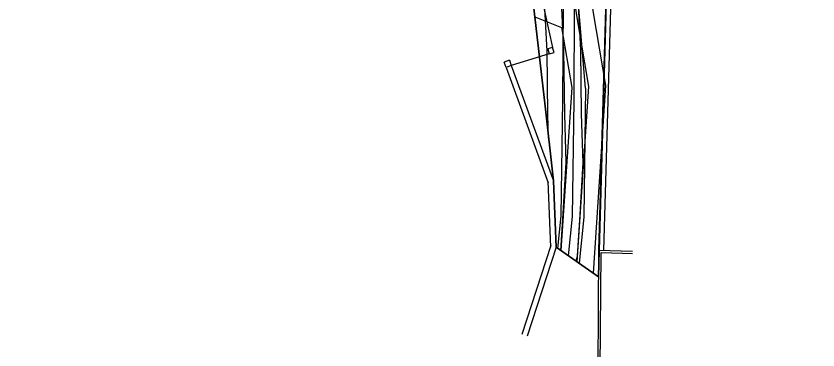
# Model space of a CAD drawing. Extents: x -636600 to -628587, y -1090963 to -1085869.
# Drawn here: x -629737.5 to -629666.2, y -1086434.5 to -1086404.7 of the extents above; entities that cross this region are included whole.
import ezdxf

# ---------------------------------------------------------------- set-up
doc = ezdxf.new("R2010")
doc.units = 0
for name, color, linetype in [('01_OBVOD PÚ', 7, 'Continuous'), ('01_PARCELY_NÁVRH_PC', 7, 'Continuous'), ('07_OCH_P A POPISY TI', 7, 'Continuous'), ('07_PLYNOVOD', 7, 'Continuous'), ('07_SDĚLOVACÍ', 7, 'Continuous'), ('07_VODOVOD', 7, 'Continuous'), ('23', 7, 'Continuous')]:
    doc.layers.add(name, color=color, linetype=linetype)

msp = doc.modelspace()

# ---------------------------------------------------------------- linework, layer by layer
at = {"layer": '01_OBVOD PÚ'}
msp.add_lwpolyline([(-629749.184, -1086357.843), (-629735.91, -1086359.966), (-629716.48, -1086363.436), (-629712.009, -1086364.014), (-629696.199, -1086366.075), (-629693.447, -1086377.088), (-629692.897, -1086387.069), (-629692.435, -1086395.575), (-629690.482, -1086412.496), (-629689.704, -1086419.414), (-629689.47, -1086425.305), (-629685.699, -1086427.946), (-629685.64, -1086425.601), (-629684.937, -1086400.437), (-629688.005, -1086390.087), (-629688.507, -1086388.016), (-629688.947, -1086378.197), (-629690.716, -1086370.909), (-629689.354, -1086367.094), (-629654.053, -1086366.13)], dxfattribs=at)
at = {"layer": '01_PARCELY_NÁVRH_PC'}
msp.add_lwpolyline([(-629696.199, -1086366.075), (-629689.354, -1086367.094), (-629690.716, -1086370.909), (-629688.947, -1086378.197), (-629688.507, -1086388.016), (-629688.005, -1086390.087), (-629684.937, -1086400.437), (-629685.64, -1086425.601), (-629685.699, -1086427.946), (-629689.47, -1086425.305), (-629689.704, -1086419.414), (-629690.482, -1086412.496), (-629692.435, -1086395.575), (-629692.897, -1086387.069), (-629693.447, -1086377.088)], close=True, dxfattribs=at)
at = {"layer": '07_OCH_P A POPISY TI'}
msp.add_line((-629691.37, -1086404.801), (-629688.992, -1086405.759), dxfattribs=at)
for points in [[(-629687.668, -1086426.567), (-629687.57, -1086426.095), (-629687.36, -1086422.91), (-629687.064, -1086417.799), (-629687.199, -1086413.454), (-629687.271, -1086407.766), (-629687.532, -1086402.604), (-629688.103, -1086398.95), (-629688.84, -1086394.111), (-629689.445, -1086388.667), (-629690.127, -1086381.871), (-629690.745, -1086376.5), (-629691.141, -1086373.346), (-629691.588, -1086369.664)], [(-629690.134, -1086415.595), (-629690.198, -1086413.519), (-629690.27, -1086407.861), (-629690.52, -1086402.912), (-629691.068, -1086399.408), (-629691.815, -1086394.503), (-629692.428, -1086388.982), (-629693.109, -1086382.192), (-629693.291, -1086380.612)], [(-629689.636, -1086380.913), (-629686.173, -1086404.445), (-629685.065, -1086410.936), (-629686.173, -1086427.614)], [(-629689.306, -1086425.42), (-629689.012, -1086422.534), (-629688.865, -1086412.237), (-629688.824, -1086403.738), (-629689.096, -1086396.617), (-629689.613, -1086393.367), (-629690.287, -1086388.834), (-629690.417, -1086388.319), (-629690.508, -1086387.703), (-629690.569, -1086387.293), (-629690.076, -1086386.627), (-629689.667, -1086386.567), (-629689.257, -1086386.506), (-629688.661, -1086386.947)], [(-629686.85, -1086411.163), (-629688.665, -1086389.515), (-629688.661, -1086386.947)], [(-629688.992, -1086405.759), (-629688.082, -1086411.091), (-629689.046, -1086425.602)], [(-629686.85, -1086411.163), (-629687.014, -1086422.65), (-629687.429, -1086426.734)]]:
    msp.add_lwpolyline(points, dxfattribs=at)
at = {"layer": '07_PLYNOVOD'}
msp.add_lwpolyline([(-629688.368, -1086426.077), (-629688.013, -1086422.592), (-629687.865, -1086412.247), (-629687.824, -1086403.722), (-629688.099, -1086396.519), (-629688.625, -1086393.214), (-629689.305, -1086388.638), (-629689.435, -1086388.122), (-629689.519, -1086387.556)], dxfattribs=at)
at = {"layer": '07_SDĚLOVACÍ'}
msp.add_lwpolyline([(-629689.041, -1086425.606), (-629688.857, -1086422.817), (-629688.565, -1086417.779), (-629688.698, -1086413.487), (-629688.77, -1086407.814), (-629689.026, -1086402.758), (-629689.585, -1086399.179), (-629690.328, -1086394.307), (-629690.937, -1086388.825), (-629691.618, -1086382.031), (-629692.234, -1086376.679), (-629692.63, -1086373.53), (-629693.104, -1086369.624), (-629692.721, -1086368.013), (-629692.37, -1086366.19), (-629691.841, -1086364.241), (-629690.999, -1086362.16), (-629690.92, -1086361.516)], dxfattribs=at)
at = {"layer": '07_VODOVOD'}
msp.add_lwpolyline([(-629690.901, -1086382.615), (-629687.654, -1086404.68), (-629686.573, -1086411.013), (-629687.61, -1086426.608)], dxfattribs=at)
at = {"layer": '23'}
for p, q in [((-629692.429, -1086395.562), (-629689.781, -1086407.537)), ((-629685.666, -1086425.589), (-629684.937, -1086400.437)), ((-629685.216, -1086425.602), (-629684.493, -1086400.641)), ((-629689.781, -1086407.537), (-629690.212, -1086407.669)), ((-629690.212, -1086407.669), (-629690.076, -1086408.109)), ((-629689.646, -1086407.976), (-629689.781, -1086407.537)), ((-629690.076, -1086408.109), (-629693.454, -1086409.147)), ((-629690.076, -1086408.109), (-629689.646, -1086407.976)), ((-629693.625, -1086408.678), (-629694.095, -1086408.849)), ((-629693.924, -1086409.319), (-629694.095, -1086408.849)), ((-629693.625, -1086408.678), (-629693.454, -1086409.147)), ((-629693.454, -1086409.147), (-629693.924, -1086409.319)), ((-629693.924, -1086409.319), (-629690.173, -1086419.586)), ((-629693.454, -1086409.147), (-629689.704, -1086419.414)), ((-629690.203, -1086419.434), (-629689.969, -1086425.325)), ((-629689.704, -1086419.414), (-629689.47, -1086425.305)), ((-629689.945, -1086425.151), (-629692.523, -1086433.078)), ((-629689.47, -1086425.305), (-629692.048, -1086433.233)), ((-629685.76, -1086440.001), (-629685.666, -1086425.589)), ((-629685.666, -1086425.589), (-629682.667, -1086425.676)), ((-629685.56, -1086440.002), (-629685.467, -1086425.795)), ((-629685.467, -1086425.795), (-629682.673, -1086425.876))]:
    msp.add_line(p, q, dxfattribs=at)

doc.saveas('drawing.dxf')
